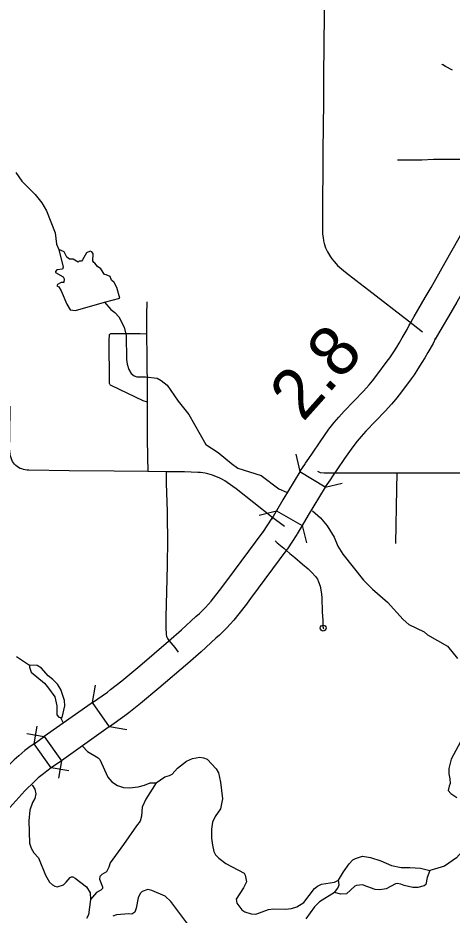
# Model space of a CAD drawing. Extents: x -19 to 366, y -4 to 359.
# Drawn here: x 148.01 to 148.706, y 186.744 to 188.183 of the extents above; entities that cross this region are included whole.
import ezdxf

# ---------------------------------------------------------------- set-up
doc = ezdxf.new("R2010")
doc.units = 0
for name, color, linetype in [('R_Contour Annot', 7, 'Continuous'), ('R_Striping', 7, 'Continuous'), ('R_Temp Easement', 7, 'Continuous'), ('R_Vert Alg', 7, 'Continuous'), ('Sheet Fence', 7, 'Continuous'), ('T_Vehicle Path Lt Minor', 7, 'Continuous')]:
    doc.layers.add(name, color=color, linetype=linetype)

msp = doc.modelspace()

# ---------------------------------------------------------------- linework, layer by layer
at = {"layer": 'R_Contour Annot'}
for p, q in [((148.6945, 187.7905), (148.6946, 187.7906)), ((148.6369, 187.6901), (148.6378, 187.6917)), ((148.6785, 187.6675), (148.6794, 187.6691)), ((148.476, 187.476), (148.4818, 187.4847)), ((148.4709, 187.4685), (148.4759, 187.476)), ((148.5023, 187.4303), (148.4619, 187.455)), ((148.521, 187.4581), (148.5152, 187.4494)), ((148.521, 187.4581), (148.521, 187.4581)), ((148.5152, 187.4494), (148.5101, 187.4419)), ((148.5101, 187.4419), (148.5102, 187.442)), ((148.5152, 187.4494), (148.5152, 187.4494)), ((148.4022, 187.3572), (148.4172, 187.3802)), ((148.4172, 187.3802), (148.4166, 187.3791)), ((148.4242, 187.3923), (148.4652, 187.3685)), ((148.403, 187.3583), (148.4022, 187.3572)), ((148.4569, 187.3543), (148.4419, 187.3313)), ((148.4575, 187.3554), (148.4569, 187.3543)), ((148.4419, 187.3313), (148.441, 187.3301)), ((148.3368, 187.2692), (148.3364, 187.2688)), ((148.3744, 187.2404), (148.374, 187.24)), ((148.2824, 187.1474), (148.2822, 187.1473)), ((148.1272, 187.083), (148.1271, 187.083)), ((148.1565, 187.0457), (148.1293, 187.0845)), ((148.1544, 187.0443), (148.1545, 187.0443)), ((148.0521, 187.0299), (148.0795, 186.9912)), ((148.0633, 186.9798), (148.0359, 187.0184))]:
    msp.add_line(p, q, dxfattribs=at)
for points in [[(148.6946, 187.7906), (148.7171, 187.8303), (148.7307, 187.8546), (148.7349, 187.8619), (148.7453, 187.8786), (148.7495, 187.8842), (148.7536, 187.8892), (148.7578, 187.8939), (148.7622, 187.8986), (148.7668, 187.903), (148.7755, 187.9108)], [(148.6378, 187.6917), (148.6452, 187.7042), (148.6625, 187.7343), (148.672, 187.7507), (148.6945, 187.7905)], [(148.7358, 187.7672), (148.7131, 187.7271), (148.7035, 187.7106), (148.6861, 187.6803), (148.6785, 187.6675)], [(148.4818, 187.4847), (148.4942, 187.5028), (148.5084, 187.5233), (148.5168, 187.534), (148.5244, 187.5427), (148.5329, 187.552), (148.5637, 187.5845), (148.573, 187.5946), (148.5783, 187.6008), (148.5852, 187.6098), (148.6019, 187.6322), (148.6059, 187.6378), (148.6114, 187.6459), (148.617, 187.6548), (148.6209, 187.6613), (148.6257, 187.6699), (148.6336, 187.6833), (148.6369, 187.6901)], [(148.6794, 187.6691), (148.6753, 187.6608), (148.6668, 187.6464), (148.6619, 187.6375), (148.6573, 187.63), (148.651, 187.62), (148.6448, 187.6107), (148.6401, 187.6042), (148.6229, 187.5811), (148.6151, 187.5711), (148.6086, 187.5633), (148.5983, 187.5522), (148.5676, 187.5198), (148.5598, 187.5113), (148.5534, 187.5038), (148.5465, 187.495), (148.5332, 187.476), (148.521, 187.4581)], [(148.4619, 187.455), (148.4625, 187.456), (148.4708, 187.4683)], [(148.4619, 187.455), (148.4343, 187.4097), (148.4242, 187.3923)], [(148.5102, 187.442), (148.5025, 187.4305), (148.5023, 187.4303)], [(148.5023, 187.4303), (148.475, 187.3855), (148.4652, 187.3685)], [(148.4166, 187.3791), (148.4242, 187.3923)], [(148.4652, 187.3685), (148.4575, 187.3554)], [(148.3364, 187.2688), (148.3447, 187.2799), (148.403, 187.3583)], [(148.441, 187.3301), (148.3827, 187.2516), (148.3744, 187.2404)], [(148.2512, 187.183), (148.2718, 187.2011), (148.2951, 187.2227), (148.3007, 187.2277), (148.3056, 187.2324), (148.3105, 187.2373), (148.3152, 187.2424), (148.3196, 187.2473), (148.3368, 187.2692)], [(148.374, 187.24), (148.356, 187.217), (148.3503, 187.2105), (148.3446, 187.2045), (148.3388, 187.1986), (148.3328, 187.1929), (148.327, 187.1877), (148.3035, 187.1659), (148.2824, 187.1474)], [(148.1293, 187.0845), (148.1535, 187.1014), (148.1585, 187.1053), (148.1763, 187.1195), (148.2053, 187.1437), (148.2514, 187.1832)], [(148.2822, 187.1473), (148.2358, 187.1076), (148.2063, 187.0829), (148.1876, 187.0679), (148.1813, 187.0631), (148.1565, 187.0457)], [(148.1271, 187.083), (148.0521, 187.0299)], [(148.1293, 187.0845), (148.1272, 187.083)], [(148.1545, 187.0443), (148.0795, 186.9912)], [(148.1565, 187.0457), (148.1544, 187.0443)], [(148.0359, 187.0184), (148.0521, 187.0299)], [(148.0359, 187.0184), (148.0358, 187.0184), (148.0276, 187.0124), (148.0211, 187.0074), (148.0113, 186.9992), (148.0041, 186.9927), (147.9865, 186.9757)], [(148.0795, 186.9912), (148.0634, 186.9799), (148.0633, 186.9798)], [(148.0633, 186.9798), (148.056, 186.9745), (148.0507, 186.9704), (148.0424, 186.9635), (148.0364, 186.958), (148.0208, 186.943)], [(148.0208, 186.943), (147.9971, 186.9159)]]:
    msp.add_lwpolyline(points, dxfattribs=at)
at = {"layer": 'R_Striping'}
for points in [[(148.5032, 188.3738), (148.5023, 188.3081), (148.5016, 188.2369), (148.5012, 188.2235), (148.5008, 188.1891), (148.4997, 188.09), (148.4996, 188.0485), (148.4989, 188.0085), (148.4986, 187.9704), (148.4987, 187.9572)], [(148.7065, 188.0995), (148.6952, 188.1053), (148.6907, 188.1078), (148.6897, 188.1085), (148.6892, 188.1089)], [(148.4987, 187.9572), (148.4986, 187.9337), (148.4982, 187.8958), (148.498, 187.8416), (148.4983, 187.8363), (148.4989, 187.8307), (148.4998, 187.8255), (148.5009, 187.821), (148.503, 187.8145), (148.5044, 187.8111), (148.506, 187.8079), (148.5108, 187.7996), (148.5131, 187.7965), (148.5165, 187.7922), (148.5198, 187.7885), (148.5223, 187.786), (148.5286, 187.7804), (148.5351, 187.7751), (148.5513, 187.7626), (148.5721, 187.7464), (148.6358, 187.6971), (148.6581, 187.6796)], [(148.8125, 187.9552), (148.7958, 187.9553), (148.7825, 187.9559), (148.7078, 187.9559), (148.6762, 187.9558), (148.657, 187.9551), (148.6327, 187.9548), (148.618, 187.955)], [(148.2165, 187.7277), (148.2158, 187.7068), (148.2159, 187.7028), (148.2162, 187.698), (148.2162, 187.6759)], [(148.2162, 187.6759), (148.2059, 187.6762), (148.164, 187.6764), (148.159, 187.6763), (148.1582, 187.6762), (148.1575, 187.6759), (148.1568, 187.6754), (148.1563, 187.6748), (148.156, 187.674), (148.1559, 187.6732), (148.1558, 187.6672), (148.1562, 187.598), (148.1563, 187.597), (148.1566, 187.5961), (148.1571, 187.5953), (148.1578, 187.5946), (148.1586, 187.5941), (148.2103, 187.569), (148.2168, 187.5673)], [(148.2162, 187.6759), (148.2163, 187.6393), (148.2169, 187.5833), (148.2168, 187.5673)], [(148.2168, 187.5673), (148.2171, 187.5499), (148.2171, 187.509), (148.2174, 187.4782), (148.2179, 187.4555)], [(148.1643, 187.4557), (148.0922, 187.4564), (148.0273, 187.4573), (148.0245, 187.4575), (148.0217, 187.4579), (148.0189, 187.4586), (148.0162, 187.4594), (148.0135, 187.4604), (148.011, 187.4615), (148.0087, 187.4632), (148.0066, 187.465), (148.0046, 187.467), (148.0029, 187.4692), (148.0013, 187.4716), (148, 187.474), (147.9988, 187.4771), (147.9979, 187.4802), (147.9972, 187.4834), (147.9967, 187.4885), (147.9966, 187.491), (147.9967, 187.5133), (147.9972, 187.5604)], [(148.2179, 187.4555), (148.1643, 187.4557)], [(148.2474, 187.4549), (148.2179, 187.4555)], [(148.2474, 187.4549), (148.2476, 187.4366), (148.2489, 187.3909)], [(148.4371, 187.3673), (148.4165, 187.3827), (148.3878, 187.4051), (148.3598, 187.4273), (148.3454, 187.4379), (148.3416, 187.4403), (148.3377, 187.4426), (148.3337, 187.4447), (148.3296, 187.4465), (148.3254, 187.4481), (148.3217, 187.4495), (148.3179, 187.4507), (148.3141, 187.4517), (148.3102, 187.4526), (148.3063, 187.4532), (148.3023, 187.4537), (148.2983, 187.4539), (148.2771, 187.4548), (148.2474, 187.4549)], [(148.6171, 187.4527), (148.5008, 187.4529), (148.495, 187.4534), (148.4905, 187.4552)], [(148.6171, 187.4527), (148.6165, 187.4277), (148.6148, 187.3396)], [(148.6325, 187.4528), (148.6171, 187.4527)], [(148.7514, 187.4518), (148.7218, 187.4525), (148.6325, 187.4528)], [(148.2489, 187.3909), (148.2492, 187.381), (148.2494, 187.3463), (148.2489, 187.3043), (148.2478, 187.262), (148.247, 187.222), (148.2468, 187.2033), (148.2475, 187.1951)], [(148.422, 187.3442), (148.4252, 187.3406), (148.436, 187.3321), (148.4458, 187.3237), (148.4535, 187.3174), (148.4659, 187.3064), (148.4749, 187.299), (148.4807, 187.2935), (148.4869, 187.2867), (148.4898, 187.2824), (148.4919, 187.2781), (148.4942, 187.2715), (148.4955, 187.2657), (148.4963, 187.2586), (148.4968, 187.2528), (148.4975, 187.2301), (148.4985, 187.2162), (148.4986, 187.2064), (148.499, 187.2049), (148.4991, 187.2041), (148.4996, 187.2029)], [(148.2475, 187.1951), (148.2477, 187.1931), (148.2481, 187.1912), (148.2487, 187.1893), (148.2495, 187.1874), (148.2505, 187.1857), (148.2516, 187.184), (148.2616, 187.173), (148.2668, 187.1652)]]:
    msp.add_lwpolyline(points, dxfattribs=at)
msp.add_circle((148.4991, 187.2041), 0.00473, dxfattribs=at)
at = {"layer": 'R_Temp Easement'}
for points in [[(148.0064, 187.9353), (148.0163, 187.9211), (148.0373, 187.8999), (148.0483, 187.8865), (148.0558, 187.8736), (148.0694, 187.8383), (148.0719, 187.8201), (148.0756, 187.8114), (148.0825, 187.7833), (148.0812, 187.7799), (148.0723, 187.7787), (148.0699, 187.7761), (148.0702, 187.7747), (148.0824, 187.7677), (148.0838, 187.7645), (148.0832, 187.7586), (148.079, 187.7584), (148.0732, 187.7556), (148.0724, 187.7535), (148.0756, 187.7514), (148.0791, 187.7453), (148.0885, 187.7239), (148.0935, 187.7148), (148.102, 187.7135), (148.1486, 187.727), (148.1589, 187.7153), (148.1654, 187.7104), (148.1717, 187.7036), (148.1803, 187.6869), (148.1836, 187.6736), (148.1837, 187.6351)], [(148.1486, 187.727), (148.1731, 187.7336), (148.1686, 187.7508), (148.1642, 187.7588), (148.1597, 187.7624), (148.1577, 187.7681), (148.1511, 187.7707), (148.1486, 187.7713), (148.1425, 187.7803), (148.1375, 187.7845), (148.1334, 187.7894), (148.1313, 187.7907), (148.1297, 187.7932), (148.1304, 187.8044), (148.1285, 187.8076), (148.1255, 187.8088), (148.1198, 187.8061), (148.1136, 187.7948), (148.1117, 187.7931), (148.1079, 187.7927), (148.1062, 187.7912), (148.0982, 187.7963), (148.0927, 187.7963), (148.0882, 187.7995), (148.0838, 187.8078), (148.0756, 187.8114)], [(148.1837, 187.6351), (148.1849, 187.6273), (148.1876, 187.619), (148.1912, 187.6127), (148.1964, 187.6086), (148.2007, 187.6073), (148.2144, 187.6071), (148.2332, 187.6051), (148.2396, 187.6015), (148.2492, 187.594), (148.2665, 187.568), (148.2839, 187.5467), (148.311, 187.4989), (148.3306, 187.4857), (148.3522, 187.4682), (148.3623, 187.4605), (148.3997, 187.4489), (148.4283, 187.4276), (148.4403, 187.4224)], [(148.4818, 187.3924), (148.4947, 187.3808), (148.5056, 187.3679), (148.5165, 187.3501), (148.5225, 187.3356), (148.5307, 187.3227), (148.5637, 187.2811), (148.5784, 187.2665), (148.6022, 187.2459), (148.6272, 187.2176), (148.6365, 187.2098), (148.6609, 187.198), (148.6664, 187.1931), (148.6983, 187.1752), (148.7144, 187.1551)], [(148.0078, 187.1584), (148.0282, 187.1446), (148.0282, 187.1414), (148.0311, 187.1334), (148.0522, 187.1157), (148.0591, 187.1077), (148.069, 187.0935), (148.0721, 187.0795), (148.072, 187.0649), (148.0752, 187.0611), (148.0775, 187.0605)], [(148.0775, 187.0605), (148.0809, 187.0607), (148.085, 187.0792), (148.0846, 187.0879), (148.0788, 187.1053), (148.0731, 187.1138), (148.066, 187.1218), (148.0582, 187.1276), (148.0479, 187.1398), (148.0409, 187.1439), (148.0282, 187.1446)], [(148.0788, 187.0595), (148.0817, 187.0529)], [(148.7191, 187.0213), (148.7042, 186.9937), (148.7005, 186.9789), (148.7005, 186.9703), (148.7023, 186.962), (148.7027, 186.9544), (148.7012, 186.9504), (148.6997, 186.9432), (148.7039, 186.9386), (148.7132, 186.9322)], [(148.114, 187.0141), (148.1215, 187.0059), (148.1385, 186.9956), (148.1409, 186.9931), (148.154, 186.9649), (148.1603, 186.9573), (148.1696, 186.9513), (148.1789, 186.9485), (148.1886, 186.9475), (148.2028, 186.9493), (148.2128, 186.952), (148.2216, 186.9555)], [(148.2316, 186.9558), (148.2452, 186.9655), (148.253, 186.9677), (148.2572, 186.9698), (148.2655, 186.9793), (148.2798, 186.9907), (148.2899, 186.995), (148.3012, 186.9969), (148.3071, 186.996), (148.3132, 186.9937), (148.3275, 186.9784), (148.3311, 186.972), (148.3344, 186.9566), (148.3376, 186.9301), (148.3344, 186.9139), (148.3259, 186.9019), (148.3218, 186.8926), (148.3203, 186.8816), (148.3204, 186.8671), (148.3216, 186.8559), (148.3241, 186.8457), (148.3264, 186.8402), (148.3317, 186.8347), (148.343, 186.8262), (148.3724, 186.8106), (148.374, 186.8074), (148.3761, 186.7971), (148.3712, 186.787), (148.3599, 186.769), (148.3607, 186.7627), (148.3687, 186.7519), (148.3735, 186.7487), (148.3835, 186.7457), (148.3913, 186.7452), (148.4116, 186.7525), (148.4194, 186.7538), (148.4389, 186.753), (148.4486, 186.754), (148.4567, 186.757), (148.4683, 186.7639), (148.4854, 186.7864), (148.4903, 186.79), (148.4964, 186.7929), (148.5173, 186.7962), (148.5239, 186.7996), (148.5318, 186.8128), (148.5407, 186.8259), (148.5469, 186.832), (148.5509, 186.8345), (148.5622, 186.8382), (148.575, 186.8359), (148.5913, 186.8305), (148.6086, 186.8232), (148.624, 186.8198), (148.638, 186.8201), (148.6553, 186.8188), (148.6701, 186.8149), (148.6656, 186.804), (148.6636, 186.7926), (148.6609, 186.7904)], [(148.0326, 186.952), (148.033, 186.9517), (148.037, 186.9453), (148.0387, 186.9383), (148.0372, 186.9305), (148.0333, 186.924), (148.0292, 186.9118), (148.0275, 186.8946), (148.0284, 186.8591), (148.0311, 186.8509), (148.0355, 186.8435), (148.0428, 186.8352), (148.0539, 186.8075), (148.0604, 186.7964), (148.0652, 186.7918), (148.069, 186.7897), (148.0729, 186.789), (148.083, 186.7923), (148.0873, 186.7965), (148.0936, 186.8039), (148.0955, 186.8049), (148.0981, 186.8047), (148.1017, 186.803), (148.1198, 186.7888), (148.1254, 186.779), (148.126, 186.7687), (148.1232, 186.744), (148.1198, 186.7381)], [(148.2216, 186.9555), (148.2316, 186.9558), (148.2148, 186.9297), (148.2092, 186.9168), (148.2081, 186.9022), (148.2057, 186.894), (148.2, 186.8868), (148.1791, 186.857), (148.1576, 186.8271), (148.1555, 186.8205)], [(148.7802, 186.8867), (148.7647, 186.8802), (148.7478, 186.8731), (148.7338, 186.859), (148.7129, 186.8354), (148.6934, 186.8218), (148.6773, 186.8172), (148.6701, 186.8149)], [(148.1555, 186.8205), (148.1518, 186.8129), (148.1446, 186.8085), (148.1412, 186.8052), (148.1408, 186.8009), (148.1454, 186.7891), (148.1452, 186.7863), (148.1426, 186.7836), (148.1356, 186.7796), (148.126, 186.7687)], [(148.6609, 186.7904), (148.6507, 186.788), (148.6431, 186.7878), (148.6288, 186.7908), (148.6235, 186.793), (148.6178, 186.7942), (148.6148, 186.7938), (148.6, 186.7855), (148.5898, 186.784), (148.5824, 186.7843), (148.5693, 186.7896), (148.5619, 186.7922), (148.5526, 186.7912), (148.5499, 186.7899), (148.5367, 186.7777), (148.5274, 186.7769), (148.5173, 186.7795), (148.4933, 186.7648), (148.485, 186.757), (148.4716, 186.7375)], [(148.5173, 186.7795), (148.5226, 186.7867), (148.5245, 186.7921), (148.5239, 186.7996)], [(148.2853, 186.7246), (148.255, 186.7653), (148.2459, 186.774), (148.2246, 186.783), (148.2179, 186.7843), (148.209, 186.7812), (148.2056, 186.7782), (148.2028, 186.7713), (148.1996, 186.7544), (148.1974, 186.7481), (148.1925, 186.7451), (148.1874, 186.7456), (148.1678, 186.744), (148.1621, 186.7419)]]:
    msp.add_lwpolyline(points, dxfattribs=at)
at = {"layer": 'R_Vert Alg'}
for points in [[(148.4622, 187.4554), (148.456, 187.4831)], [(148.5298, 187.4361), (148.5021, 187.4299)], [(148.3968, 187.385), (148.4242, 187.3923)], [(148.4652, 187.3685), (148.4725, 187.3411)], [(148.1293, 187.0845), (148.1342, 187.1125)], [(148.0241, 187.0347), (148.0521, 187.0299)], [(148.0358, 187.0184), (148.0405, 187.0464)], [(148.1845, 187.0408), (148.1565, 187.0457)], [(148.0795, 186.9912), (148.0747, 186.9632)], [(148.0914, 186.9752), (148.0633, 186.9798)]]:
    msp.add_lwpolyline(points, dxfattribs=at)
at = {"layer": 'Sheet Fence'}
for points in [[(154.1159, 1.8709), (153.9063, 10.4874), (153.696, 19.1041), (153.485, 27.7209), (153.2733, 36.3378), (153.0608, 44.9549), (152.8476, 53.5721), (152.6337, 62.1894), (152.419, 70.8069), (152.2036, 79.4245), (151.9875, 88.0422), (151.7707, 96.6601), (151.5531, 105.2782), (151.3348, 113.8963), (151.1158, 122.5147), (150.8961, 131.1331), (150.6757, 139.7517), (150.4545, 148.3704), (150.2326, 156.9893), (150.0101, 165.6083), (149.7867, 174.2275), (149.5627, 182.8468), (149.338, 191.4662), (149.1125, 200.0858), (148.8864, 208.7055), (148.6595, 217.3254), (148.4319, 225.9454), (148.2037, 234.5655), (147.9747, 243.1858), (147.745, 251.8063), (147.5146, 260.4269), (147.2835, 269.0476), (147.0517, 277.6685), (146.8191, 286.2895), (146.5859, 294.9106), (146.352, 303.5319), (146.1174, 312.1534), (145.8821, 320.775), (145.6461, 329.3967), (145.4094, 338.0186), (145.172, 346.6406)], [(0, 180.8999), (7.1228, 180.9044), (14.2457, 180.9176), (21.3685, 180.9397), (28.4912, 180.9706), (35.614, 181.0103), (42.7366, 181.0589), (49.8592, 181.1163), (56.9818, 181.1825), (64.1042, 181.2575), (71.2266, 181.3414), (78.3488, 181.4341), (85.4709, 181.5357), (92.5929, 181.646), (99.7147, 181.7652), (106.8364, 181.8933), (113.9579, 182.0301), (121.0793, 182.1758), (128.2005, 182.3303), (135.3214, 182.4936), (142.4422, 182.6658), (149.5627, 182.8468), (156.683, 183.0366), (163.8031, 183.2352), (170.9229, 183.4427), (178.0425, 183.659), (185.1617, 183.8841), (192.2807, 184.1181), (199.3994, 184.3608), (206.5178, 184.6124), (213.6359, 184.8728), (220.7537, 185.1421), (227.8711, 185.4201), (234.9881, 185.707), (242.1048, 186.0027), (249.2212, 186.3073), (256.3371, 186.6206), (263.4526, 186.9428), (270.5678, 187.2738), (277.6825, 187.6136), (284.7968, 187.9622), (291.9107, 188.3197), (299.0241, 188.6859), (306.1371, 189.061), (313.2495, 189.4449), (320.3615, 189.8377), (327.4731, 190.2392), (334.5841, 190.6495), (341.6946, 191.0687)]]:
    msp.add_spline(points, degree=3, dxfattribs=at)

# ---------------------------------------------------------------- texts
at = {"layer": 'T_Vehicle Path Lt Minor'}
msp.add_text('2.8', height=0.08, rotation=48.3647, dxfattribs=at).set_placement((148.4669, 187.5336))

doc.saveas('drawing.dxf')
